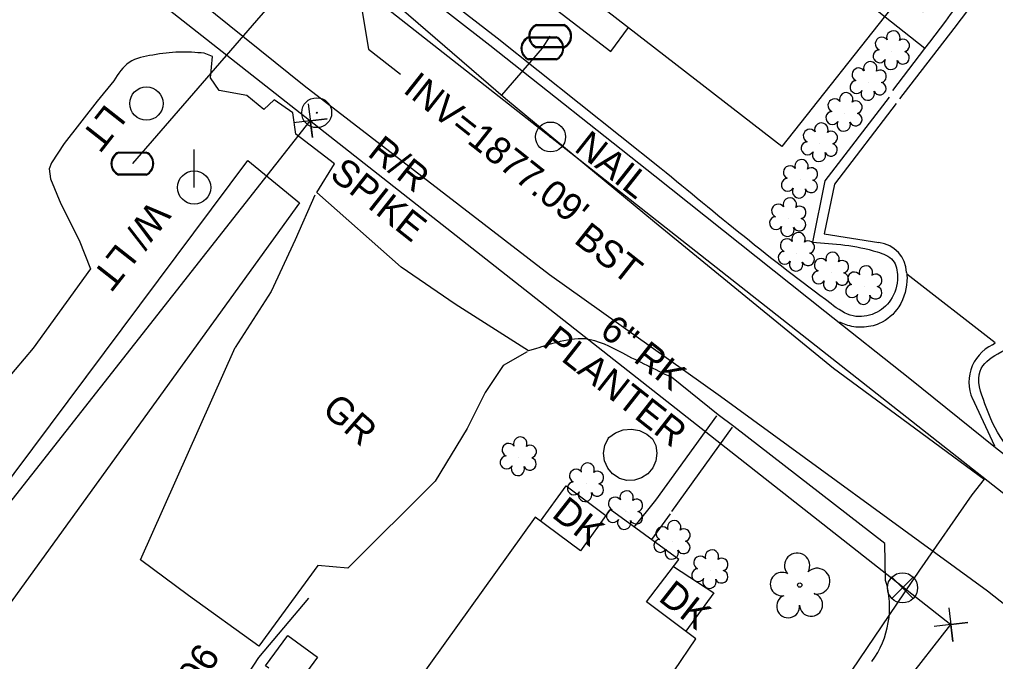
# Model space of a CAD drawing. Extents: x 553786 to 558838, y 502329 to 507342.
# Drawn here: x 557986.9 to 558130.7, y 506482.4 to 506577 of the extents above; entities that cross this region are included whole.
import ezdxf

# ---------------------------------------------------------------- set-up
doc = ezdxf.new("R2010")
doc.units = 0
for name, color, linetype in [('Exist Building Text', 7, 'Continuous'), ('Exist Hydrographic Top of Bank', 7, 'Continuous'), ('Exist Other Culture Area Outline Text', 7, 'Continuous'), ('Exist Other Culture Fence Line Text', 7, 'Continuous'), ('Exist Property Iron Pin Text', 7, 'Continuous'), ('Exist Roads EOP Text', 7, 'Continuous'), ('Exist Roads Soil Text', 7, 'Continuous'), ('Exist Structure Minor Pipes CMP 15 Inch Invert', 7, 'Continuous'), ('Exist Structure Minor Pipes CMP 15 Inch Leader', 7, 'Continuous'), ('Exist Utilities Other Pole CELL', 7, 'Continuous'), ('Exist Utilities Other Pole Text', 7, 'Continuous'), ('Exist Utilities Power Pole Text', 7, 'Continuous'), ('Exist Vegetation Shrub CELL', 7, 'Continuous'), ('Exist Vegetation Tree CELL', 7, 'Continuous'), ('Exist Vegetation Woods Line', 7, 'Continuous'), ('Prop CMT DNC', 7, 'Continuous'), ('Prop CMT Slope Grass', 7, 'Continuous'), ('Prop Drainage Structure Drop Inlet Grate 2 Wide Slots and Sag Grates 840 22 CELL', 7, 'Continuous'), ('Prop Drainage Structure Drop Inlet Grate 840 16 Label', 7, 'Continuous'), ('Prop Drainage Structure Pipe Alternate 24in', 7, 'Continuous'), ('Prop Drainage Structure Pipe Alternate 36in', 7, 'Continuous'), ('Prop Drainage Structure Pipe RCP 15in Class III Label', 7, 'Continuous'), ('Prop Drainage Structure Pipe RCP 15in Class IV', 7, 'Continuous'), ('Prop Drainage Structure Plot Symbol 50 Scale', 7, 'Continuous'), ('Prop Drainage Structure Tops and Inverts LABEL', 7, 'Continuous'), ('Prop Earthen Structure Tail Ditch Label', 7, 'Continuous'), ('Prop Earthen Structure V Ditch Lateral Detail Label', 7, 'Continuous'), ('Prop Erosion Rip Rap Pad Outlet for Jurisdictional Stream CELL', 7, 'Continuous'), ('Prop Plan Preparation Cover Label', 7, 'Continuous'), ('Prop XS SE Text', 7, 'Continuous')]:
    doc.layers.add(name, color=color, linetype=linetype)

# ---------------------------------------------------------------- blocks, each defined once
blk = doc.blocks.new('EXIST UTILITIES WATER VALVE')
at = {"layer": 'Prop Drainage Structure Drop Inlet Grate 2 Wide Slots and Sag Grates 840 22 CELL'}
blk.add_lwpolyline([(0.0315, 0.0315), (-0.0315, -0.0315), (0, 0), (0.0315, -0.0315), (-0.0315, 0.0315)], dxfattribs=at)
blk.add_circle((0, 0), 0.0445, dxfattribs=at)
blk = doc.blocks.new('EXIST PROPERTY IRON PIN')
at = {"layer": 'Prop Drainage Structure Pipe RCP 15in Class IV'}
for radius in [0.0441, 0.00141]:
    blk.add_circle((0, 0), radius, dxfattribs=at)
blk = doc.blocks.new('EXIST UTILITIES WATER METER')
at = {"layer": 'Prop Drainage Structure Drop Inlet Grate 840 16 Label'}
blk.add_line((0, 0), (0, 0), dxfattribs=at)
for points in [[(-0.0408, 0.034), (0.0408, 0.034)], [(-0.0408, 0.0312), (0.0408, 0.0312)], [(0.0408, -0.0312), (-0.0413, -0.0312)], [(0.0408, -0.034), (-0.0413, -0.034)]]:
    blk.add_lwpolyline(points, dxfattribs=at)
for centre, radius, start, end in [((-0.0261, -0.0001), 0.0371, 113.178, 245.9794), ((-0.0259, -0.0001), 0.0347, 115.3009, 243.7824), ((0.0259, 0), 0.0371, 293.6483, 66.3084), ((0.0261, 0), 0.0345, 295.1272, 64.8728)]:
    blk.add_arc(centre, radius, start, end, dxfattribs=at)

msp = doc.modelspace()

# ---------------------------------------------------------------- linework, layer by layer
at = {"layer": 'Exist Hydrographic Top of Bank'}
msp.add_lwpolyline([(557909.94, 506652.47), (557928.59, 506638.96), (557968.67, 506612.22), (558004.69, 506586.7), (558028.82, 506567.27), (558064.95, 506539.38), (558090.15, 506521.48), (558129.49, 506492.79), (558158.11, 506470.17), (558184.37, 506448.45), (558219.38, 506421.65), (558231.51, 506411.31), (558244.36, 506401.59), (558255.04, 506392.87), (558256.82, 506385.42)], dxfattribs=at)
at = {"layer": 'Exist Structure Minor Pipes CMP 15 Inch Leader'}
msp.add_lwpolyline([(558035.44, 506589.71), (558038.29, 506572.63), (558042.99, 506568.91)], dxfattribs=at)
at = {"layer": 'Exist Utilities Other Pole CELL'}
msp.add_circle((558005.57, 506564.6), 2.46, dxfattribs=at)
at = {"layer": 'Exist Vegetation Shrub CELL'}
for p, q in [((558115.4, 506572.28), (558115.4, 506572.28)), ((558112, 506567.74), (558112, 506567.74)), ((558108.44, 506563.18), (558108.44, 506563.18)), ((558104.79, 506558.71), (558104.79, 506558.71)), ((558101.88, 506553.33), (558101.88, 506553.33)), ((558100.14, 506547.67), (558100.14, 506547.67)), ((558101.42, 506542.57), (558101.42, 506542.57)), ((558106.44, 506539.67), (558106.44, 506539.67)), ((558111.36, 506537.66), (558111.36, 506537.66)), ((558060.44, 506512.43), (558060.44, 506512.43)), ((558070.35, 506508.6), (558070.35, 506508.6)), ((558076.1, 506504.5), (558076.1, 506504.5)), ((558083.1, 506500.12), (558083.1, 506500.12)), ((558088.67, 506495.8), (558088.67, 506495.8))]:
    msp.add_line(p, q, dxfattribs=at)
for centre, radius, start, end in [((558115.63, 506574.32), 0.99, 334.8391, 200.4717), ((558113.92, 506573.4), 0.968, 35.8908, 245.4216), ((558117.07, 506573.14), 0.929, 284.4567, 126.0861), ((558113.6, 506571.57), 0.955, 95.1099, 327.9534), ((558117.04, 506571.35), 0.937, 204.9913, 73.4601), ((558112.23, 506569.78), 0.99, 334.8391, 200.4717), ((558115.27, 506570.59), 0.984, 151.2797, 21.387), ((558110.51, 506568.87), 0.968, 35.8908, 245.4216), ((558113.67, 506568.61), 0.929, 284.4567, 126.0861), ((558110.2, 506567.04), 0.955, 95.1099, 327.9534), ((558113.63, 506566.82), 0.937, 204.9913, 73.4601), ((558108.67, 506565.22), 0.99, 334.8391, 200.4717), ((558111.87, 506566.06), 0.984, 151.2797, 21.387), ((558106.96, 506564.31), 0.968, 35.8908, 245.4216), ((558110.11, 506564.05), 0.929, 284.4567, 126.0861), ((558106.64, 506562.48), 0.955, 95.1099, 327.9534), ((558110.08, 506562.25), 0.937, 204.9913, 73.4601), ((558105.02, 506560.75), 0.99, 334.8391, 200.4717), ((558108.31, 506561.5), 0.984, 151.2797, 21.387), ((558103.31, 506559.84), 0.968, 35.8908, 245.4216), ((558106.47, 506559.58), 0.929, 284.4567, 126.0861), ((558102.99, 506558.01), 0.955, 95.1099, 327.9534), ((558106.43, 506557.78), 0.937, 204.9913, 73.4601), ((558104.67, 506557.03), 0.984, 151.2797, 21.387), ((558102.1, 506555.37), 0.99, 334.8391, 200.4717), ((558100.39, 506554.46), 0.968, 35.8908, 245.4216), ((558103.55, 506554.2), 0.929, 284.4567, 126.0861), ((558100.08, 506552.63), 0.955, 95.1099, 327.9534), ((558103.51, 506552.4), 0.937, 204.9913, 73.4601), ((558101.75, 506551.65), 0.984, 151.2797, 21.387), ((558100.37, 506549.72), 0.99, 334.8391, 200.4717), ((558098.66, 506548.8), 0.968, 35.8908, 245.4216), ((558101.82, 506548.54), 0.929, 284.4567, 126.0861), ((558098.34, 506546.97), 0.955, 95.1099, 327.9534), ((558101.78, 506546.75), 0.937, 204.9913, 73.4601), ((558100.01, 506545.99), 0.984, 151.2797, 21.387), ((558099.94, 506543.69), 0.968, 35.8908, 245.4216), ((558101.65, 506544.61), 0.99, 334.8391, 200.4717), ((558103.09, 506543.43), 0.929, 284.4567, 126.0861), ((558099.62, 506541.86), 0.955, 95.1099, 327.9534), ((558101.29, 506540.88), 0.984, 151.2797, 21.387), ((558103.06, 506541.64), 0.937, 204.9913, 73.4601), ((558104.95, 506540.8), 0.968, 35.8908, 245.4216), ((558106.66, 506541.71), 0.99, 334.8391, 200.4717), ((558108.11, 506540.54), 0.929, 284.4567, 126.0861), ((558104.63, 506538.97), 0.955, 95.1099, 327.9534), ((558111.59, 506539.7), 0.99, 334.8391, 200.4717), ((558108.07, 506538.74), 0.937, 204.9913, 73.4601), ((558109.88, 506538.79), 0.968, 35.8908, 245.4216), ((558113.03, 506538.53), 0.929, 284.4567, 126.0861), ((558106.31, 506537.99), 0.984, 151.2797, 21.387), ((558109.56, 506536.96), 0.955, 95.1099, 327.9534), ((558113, 506536.73), 0.937, 204.9913, 73.4601), ((558111.23, 506535.98), 0.984, 151.2797, 21.387), ((558058.95, 506513.55), 0.968, 35.8908, 245.4216), ((558060.66, 506514.47), 0.99, 334.8391, 200.4717), ((558062.11, 506513.3), 0.929, 284.4567, 126.0861), ((558058.64, 506511.72), 0.955, 95.1099, 327.9534), ((558060.31, 506510.74), 0.984, 151.2797, 21.387), ((558062.07, 506511.5), 0.937, 204.9913, 73.4601), ((558070.58, 506510.64), 0.99, 334.8391, 200.4717), ((558068.87, 506509.73), 0.968, 35.8908, 245.4216), ((558072.02, 506509.47), 0.929, 284.4567, 126.0861), ((558068.55, 506507.9), 0.955, 95.1099, 327.9534), ((558071.99, 506507.67), 0.937, 204.9913, 73.4601), ((558070.22, 506506.92), 0.984, 151.2797, 21.387), ((558076.33, 506506.54), 0.99, 334.8391, 200.4717), ((558074.62, 506505.62), 0.968, 35.8908, 245.4216), ((558077.77, 506505.37), 0.929, 284.4567, 126.0861), ((558074.3, 506503.79), 0.955, 95.1099, 327.9534), ((558077.74, 506503.57), 0.937, 204.9913, 73.4601), ((558075.97, 506502.81), 0.984, 151.2797, 21.387), ((558083.33, 506502.16), 0.99, 334.8391, 200.4717), ((558081.62, 506501.24), 0.968, 35.8908, 245.4216), ((558084.77, 506500.99), 0.929, 284.4567, 126.0861), ((558081.3, 506499.41), 0.955, 95.1099, 327.9534), ((558084.74, 506499.19), 0.937, 204.9913, 73.4601), ((558082.97, 506498.43), 0.984, 151.2797, 21.387), ((558088.9, 506497.84), 0.99, 334.8391, 200.4717), ((558087.19, 506496.93), 0.968, 35.8908, 245.4216), ((558090.34, 506496.67), 0.929, 284.4567, 126.0861), ((558086.87, 506495.1), 0.955, 95.1099, 327.9534), ((558090.31, 506494.87), 0.937, 204.9913, 73.4601), ((558088.54, 506494.12), 0.984, 151.2797, 21.387)]:
    msp.add_arc(centre, radius, start, end, dxfattribs=at)
at = {"layer": 'Exist Vegetation Tree CELL'}
msp.add_line((558101.83, 506493.63), (558101.83, 506493.63), dxfattribs=at)
msp.add_circle((558101.83, 506493.63), 0.326, dxfattribs=at)
for centre, radius, start, end in [((558101.45, 506496.5), 1.86, 330.1651, 219.7134), ((558099.23, 506493.78), 1.73, 62.6636, 279.3457), ((558104.38, 506494.21), 1.9, 257.1011, 134.1999), ((558100.13, 506490.5), 1.69, 111.5671, 6.231), ((558103.51, 506490.73), 1.7, 181.2822, 74.56)]:
    msp.add_arc(centre, radius, start, end, dxfattribs=at)
at = {"layer": 'Exist Vegetation Woods Line'}
msp.add_lwpolyline([(557972.87, 506492.42), (558020.52, 506556.19), (558028.14, 506549.94), (557981.64, 506485.68)], dxfattribs=at)
at = {"layer": 'Prop CMT DNC'}
for p, q in [((558029.72, 506562.07), (558029.72, 506562.07)), ((558124.11, 506487.8), (558124.11, 506487.8))]:
    msp.add_line(p, q, dxfattribs=at)
for points in [[(558029.42, 506564.55), (558030.02, 506559.58), (558029.72, 506562.07), (558032.2, 506562.36), (558027.24, 506561.77)], [(558123.81, 506490.29), (558124.41, 506485.32), (558124.11, 506487.8), (558126.59, 506488.1), (558121.63, 506487.51)]]:
    msp.add_lwpolyline(points, dxfattribs=at)
at = {"layer": 'Prop CMT Slope Grass'}
msp.add_lwpolyline([(558029.45, 506491.72), (558022.1, 506482.97), (558009.74, 506464.07)], dxfattribs=at)
at = {"layer": 'Prop Drainage Structure Pipe Alternate 24in'}
for p, q in [((558031.76, 506588.43), (558003.51, 506555.75)), ((558063.92, 506572.74), (558065.06, 506574.53)), ((558057.92, 506565.81), (558063.92, 506572.74))]:
    msp.add_line(p, q, dxfattribs=at)
msp.add_lwpolyline([(557781.49, 506782.05), (557812.49, 506757.29), (557852.11, 506727.61), (557885.85, 506702.11), (557901.78, 506690.44), (557913.36, 506682.35), (557957.7, 506647.24), (557985.5, 506624.8), (558024.87, 506594.38), (558058.46, 506565.35), (558080.44, 506547.16), (558106.81, 506525.6), (558129.02, 506509.22), (558127.19, 506506.92), (558119.5, 506495.81), (558106.12, 506476.09), (558102.44, 506470.5), (558089.84, 506453.11)], dxfattribs=at)
at = {"layer": 'Prop Drainage Structure Pipe Alternate 36in'}
for p, q in [((558000.76, 506567.95), (557998.31, 506564.94)), ((558117.57, 506539.69), (558117.6, 506539.5))]:
    msp.add_line(p, q, dxfattribs=at)
for points in [[(558138.57, 506507.73), (558130.7, 506513.87), (558118.06, 506524.02), (558105.52, 506533.94), (558080.48, 506553.87), (558056.19, 506573.16), (558045.6, 506581.4), (558041.25, 506584.67), (558036.42, 506588.47), (558035.91, 506587.71), (558032.62, 506590.05), (558034.28, 506592.29), (558034.43, 506593.33), (558029.75, 506597.27), (558026.91, 506596.98), (558010.02, 506610.4), (558004.32, 506614.8), (557989.98, 506626.29), (557988.93, 506627.61)], [(558063.03, 506528.5), (558061.88, 506528.15), (558051.06, 506535.04), (558043.11, 506540.5), (558030.69, 506551.47), (558033.3, 506555.69), (558027.59, 506560.07), (558027.17, 506563.22), (558024.4, 506565.13), (558022.88, 506563.74), (558020.35, 506565.77), (558016.27, 506566.51), (558015.02, 506568.37), (558015.31, 506571.54), (558014.1, 506572.02)], [(558116.05, 506564.62), (558106.95, 506552.72), (558105.44, 506545.38), (558113.5, 506544.1)], [(558114.49, 506494.32), (558114.37, 506499.74), (558092.1, 506516.99), (558089.81, 506518.73), (558082.92, 506524.26)]]:
    msp.add_lwpolyline(points, dxfattribs=at)
for centre, major_axis, ratio, start_param, end_param in [((558112.98, 506539.55), (-4.45, -1.15), 0.996677, 2.919152, 4.346275), ((558101.55, 506490.36), (8.54, 10.49), 0.999887, 4.763805, 5.692516)]:
    msp.add_ellipse(centre, major_axis=major_axis, ratio=ratio, start_param=start_param, end_param=end_param, dxfattribs=at)
for points in [[(558014.1, 506572.02), (558010.39, 506572.18), (558006.51, 506571.75), (558003.05, 506570.65), (558000.76, 506567.95)], [(558082.92, 506524.26), (558075.76, 506527.79), (558070.22, 506529.9), (558066.04, 506529.39), (558063.03, 506528.5)]]:
    msp.add_spline(points, degree=3, dxfattribs=at)
at = {"layer": 'Prop Drainage Structure Pipe RCP 15in Class III Label'}
for p, q in [((557937.38, 506634.72), (558124.11, 506487.8)), ((557972.77, 506632.32), (558065.12, 506559.67)), ((558065.12, 506559.67), (558206.98, 506448.05))]:
    msp.add_line(p, q, dxfattribs=at)
at = {"layer": 'Prop Drainage Structure Plot Symbol 50 Scale'}
for p, q in [((558130.58, 506514.08), (558127.59, 506520.54)), ((558080.61, 506506.15), (558089.64, 506518.56)), ((558091.88, 506516.92), (558082.94, 506504.49)), ((558077.46, 506502.16), (558080.61, 506506.15)), ((558082.74, 506504.13), (558079.97, 506500.34))]:
    msp.add_line(p, q, dxfattribs=at)
for points in [[(558116.57, 506565.29), (558124.6, 506575.66), (558135.54, 506590.13), (558144.45, 506601.59), (558156.44, 506603.95), (558156, 506605.23), (558162.9, 506606.13)], [(557998.31, 506564.94), (557993.45, 506558.69), (557991.59, 506555.84), (557991.25, 506554.96), (557991.46, 506553.5), (557992.97, 506549.84), (557995.65, 506544.48), (557997.34, 506540.22), (557993.74, 506535.28), (557988.89, 506528.57), (557983.53, 506522.28), (557977.99, 506515.36), (557970.31, 506505.83), (557964.57, 506498.8)], [(558130.24, 506529.02), (558130.64, 506529.32), (558117.63, 506539.43)]]:
    msp.add_lwpolyline(points, dxfattribs=at)
msp.add_ellipse((558132.76, 506523.57), major_axis=(4.58, -3.88), ratio=0.999134, start_param=2.705656, end_param=4.375214, dxfattribs=at)
msp.add_spline([(558117.63, 506539.43), (558117.64, 506538.98), (558116.44, 506534.66), (558113.56, 506532.17), (558111, 506531.63), (558108.65, 506531.99), (558107.72, 506532.4)], degree=3, dxfattribs=at)
at = {"layer": 'Prop Drainage Structure Tops and Inverts LABEL'}
for points in [[(558115.55, 506566.5), (558120.26, 506572.69), (558121.02, 506573.62), (558123.36, 506576.75), (558124.06, 506577.73), (558130.82, 506586.4), (558143.79, 506603.04), (558156, 506605.23)], [(558081.41, 506554.99), (558057.24, 506574.22), (558046.49, 506582.58), (558042.26, 506585.91), (558034.33, 506592.14), (558034.09, 506591.8), (558032.85, 506590.05)], [(558114.99, 506565.56), (558105.52, 506553.23), (558103.73, 506544.15)]]:
    msp.add_lwpolyline(points, dxfattribs=at)
for points in [[(558103.73, 506544.15), (558113.26, 506542.73), (558115.56, 506541.47), (558116.24, 506539.08), (558115.22, 506535.61), (558112.88, 506533.68), (558109.73, 506533.3), (558106.44, 506535.08), (558081.41, 506554.99)], [(558142.43, 506508.25), (558142.06, 506508.25), (558140.66, 506508.28), (558139.4, 506508.85), (558131.76, 506514.92), (558129.12, 506520.35), (558128.41, 506525.17), (558131.02, 506527.73), (558135.93, 506528.73), (558139.2, 506525.23), (558143.15, 506516.35)]]:
    msp.add_spline(points, degree=3, dxfattribs=at)
at = {"layer": 'Prop Earthen Structure Tail Ditch Label'}
msp.add_line((558120.26, 506572.69), (558113.26, 506578.25), dxfattribs=at)
for points in [[(558060.14, 506588.55), (558057.56, 506584.96), (558073.98, 506572.25), (558076.59, 506575.81)], [(558063.65, 506503.04), (558067.4, 506508.25), (558073.25, 506503.87)], [(558083.23, 506496.36), (558089.19, 506492.49), (558085.03, 506486.82)], [(558023.59, 506481.37), (558023.13, 506481.71), (558026.42, 506486.2), (558030.79, 506482.99), (558028.25, 506479.54)]]:
    msp.add_lwpolyline(points, dxfattribs=at)
at = {"layer": 'Prop Earthen Structure V Ditch Lateral Detail Label'}
for points in [[(558030.38, 506551.08), (558027.5, 506544.51), (558023.95, 506536.89), (558018.67, 506528.63)], [(558048.14, 506508.93), (558035.24, 506496.12), (558030.84, 506496.5), (558022.12, 506484.63), (558011.75, 506492.08), (558004.72, 506497.35), (558018.67, 506528.63)], [(558061.65, 506528.03), (558058.16, 506526), (558055.48, 506521.99), (558052.83, 506516.7), (558048.14, 506508.93)]]:
    msp.add_lwpolyline(points, dxfattribs=at)
at = {"layer": 'Prop Erosion Rip Rap Pad Outlet for Jurisdictional Stream CELL'}
for points in [[(558106.6, 506680.21), (558179.53, 506624.52), (558164.41, 506605), (558149.47, 506616.17), (558119.97, 506578.13), (558116.13, 506579.67), (558099.22, 506558.28), (558053.56, 506593.64), (558055.21, 506596.38), (557996.37, 506641.26), (558013.95, 506664.31)], [(558075.21, 506509.37), (558074.27, 506510.01), (558073.55, 506510.88), (558073.09, 506511.93), (558072.94, 506513.06), (558073.11, 506514.18), (558073.59, 506515.22), (558073.69, 506515.37), (558074.68, 506516.07), (558075.82, 506516.49), (558077.03, 506516.6), (558078.22, 506516.39), (558079.32, 506515.87), (558080.15, 506515.2), (558080.62, 506514.18), (558080.79, 506513.06), (558080.65, 506511.94), (558080.19, 506510.91), (558079.47, 506510.05), (558078.54, 506509.42), (558077.47, 506509.08), (558076.34, 506509.06), (558075.26, 506509.35), (558075.21, 506509.37)]]:
    msp.add_lwpolyline(points, dxfattribs=at)
msp.add_lwpolyline([(558062.86, 506503.63), (558045.57, 506479.52), (558043.09, 506478.7), (558039.28, 506473.72), (558039.44, 506471.08), (558036.7, 506467.22), (558058.9, 506450.6), (558062.19, 506454.96), (558074.28, 506445.88), (558090.7, 506468.35), (558080.15, 506476.29), (558086.51, 506485.7), (558079.26, 506491.17), (558084.03, 506497.4), (558073.89, 506504.76), (558069.53, 506498.67)], close=True, dxfattribs=at)
at = {"layer": 'Prop Plan Preparation Cover Label'}
for q in [(558012.6, 506557.84), (558012.6, 506552.22)]:
    msp.add_line((558012.6, 506552.22), q, dxfattribs=at)
msp.add_circle((558012.6, 506552.22), 2.45, dxfattribs=at)
at = {"layer": 'Prop XS SE Text'}
for p, q in [((557900.49, 506397.81), (558029.72, 506562.07)), ((557994.88, 506323.55), (558124.11, 506487.8))]:
    msp.add_line(p, q, dxfattribs=at)

# ---------------------------------------------------------------- block references
at = {"layer": 'Prop Drainage Structure Drop Inlet Grate 2 Wide Slots and Sag Grates 840 22 CELL', "xscale": 50, "yscale": 50}
msp.add_blockref('EXIST UTILITIES WATER VALVE', (558116.98, 506493.22), dxfattribs=at)
at = {"layer": 'Prop Drainage Structure Drop Inlet Grate 840 16 Label', "xscale": 50, "yscale": 50}
for p in [(558065.06, 506574.53), (558063.92, 506572.74), (558003.51, 506555.75)]:
    msp.add_blockref('EXIST UTILITIES WATER METER', p, dxfattribs=at)
at = {"layer": 'Prop Drainage Structure Pipe RCP 15in Class IV', "xscale": 50, "yscale": 50}
for p in [(558030.66, 506563.25), (558065.12, 506559.67)]:
    msp.add_blockref('EXIST PROPERTY IRON PIN', p, dxfattribs=at)

# ---------------------------------------------------------------- texts
at = {"layer": 'Exist Building Text'}
for s, p in [('6" RK', (558072.17, 506530.63)), ('PLANTER', (558063.72, 506529.01))]:
    msp.add_text(s, height=4, rotation=321.8306, dxfattribs=at).set_placement(p)
at = {"layer": 'Exist Other Culture Area Outline Text'}
for p in [(558065.13, 506503.78), (558080.85, 506491.45)]:
    msp.add_text('DK', height=4, rotation=321.8306, dxfattribs=at).set_placement(p)
at = {"layer": 'Exist Other Culture Fence Line Text'}
msp.add_text('96" WD', height=4, rotation=236.8272, dxfattribs=at).set_placement((558013.21, 506485.36))
at = {"layer": 'Exist Property Iron Pin Text'}
for s, p in [('NAIL', (558068.43, 506557.72)), ('R/R', (558037.98, 506557.01)), ('SPIKE', (558032.39, 506553.78))]:
    msp.add_text(s, height=4, rotation=321.6667, dxfattribs=at).set_placement(p)
at = {"layer": 'Exist Roads EOP Text'}
msp.add_text('BST', height=4, rotation=321.6667, dxfattribs=at).set_placement((558068.39, 506544.21))
at = {"layer": 'Exist Roads Soil Text'}
msp.add_text('GR', height=4, rotation=318.7864, dxfattribs=at).set_placement((558031.26, 506519.18))
at = {"layer": 'Exist Structure Minor Pipes CMP 15 Inch Invert'}
msp.add_text("INV=1877.09'", height=4, rotation=321.6667, dxfattribs=at).set_placement((558043.22, 506566.36))
at = {"layer": 'Exist Utilities Other Pole Text'}
msp.add_text('LT', height=4, rotation=231.8306, dxfattribs=at).set_placement((557999.6, 506564.7))
at = {"layer": 'Exist Utilities Power Pole Text'}
msp.add_text('W/ LT', height=4, rotation=231.8306, dxfattribs=at).set_placement((558006.21, 506550.49))

doc.saveas('drawing.dxf')
